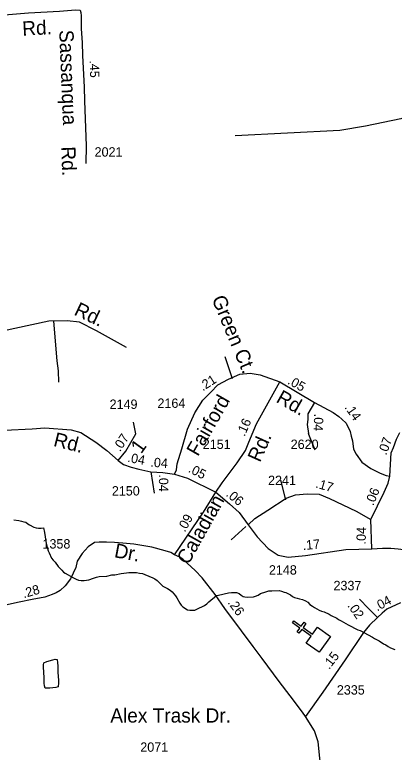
# Model space of a CAD drawing. Extents: x 2290055 to 2389491, y 66597 to 237875.
# Drawn here: x 2326438 to 2328969, y 201202 to 206121 of the extents above; entities that cross this region are included whole.
import ezdxf

# ---------------------------------------------------------------- set-up
doc = ezdxf.new("R2010")
doc.units = 0
for name, color, linetype in [('Exist Cultural Church CELL', 7, 'Continuous'), ('Exist Hydrographic Creek Single Shore', 7, 'Continuous'), ('Exist Hydrographic Pond Under 1500 Sq Ft', 7, 'Continuous'), ('Exist Road Non-System Type 51', 7, 'Continuous'), ('Exist Road Non-System Type 51 Label', 7, 'Continuous'), ('Exist Road Secondary Mileage Hundredths English Label', 7, 'Continuous'), ('Exist Road Secondary Type 51 Attributed', 7, 'Continuous'), ('Exist Road Secondary Type 51 Label', 7, 'Continuous'), ('Exist Road Secondary Type 51 Number Label', 7, 'Continuous')]:
    doc.layers.add(name, color=color, linetype=linetype)

msp = doc.modelspace()

# ---------------------------------------------------------------- linework, layer by layer
at = {"layer": 'Exist Cultural Church CELL'}
msp.add_lwpolyline([(2328381, 201930.9), (2328414.2, 201977.2), (2328352.4, 202021.7), (2328333.7, 201995.7), (2328320.7, 202005), (2328339.4, 202031), (2328290.6, 202066.1), (2328299.9, 202079.1), (2328348.8, 202044), (2328367.4, 202070), (2328380.4, 202060.7), (2328361.7, 202034.7), (2328423.6, 201990.2), (2328457.3, 202037), (2328543.7, 201974.8), (2328467.5, 201868.8)], close=True, dxfattribs=at)
at = {"layer": 'Exist Hydrographic Creek Single Shore'}
for points in [[(2326432.5, 202751.6), (2326466, 202747.5), (2326482.5, 202744.4), (2326499.2, 202738.9), (2326511, 202737), (2326525, 202726.4), (2326535.5, 202719.6), (2326564.5, 202702.9), (2326580.5, 202698.2), (2326596, 202695.8), (2326614, 202696.1), (2326629.2, 202699.1), (2326637, 202667.1), (2326648.7, 202594.8), (2326655.7, 202561), (2326660, 202546.5), (2326667.7, 202532), (2326684.2, 202496.6), (2326694.2, 202482.9), (2326706.7, 202470.1), (2326727.7, 202441.3), (2326737.7, 202429.3), (2326751.7, 202416.4), (2326763.5, 202404.1), (2326774.2, 202396.7), (2326830.5, 202364.7)], [(2326830.5, 202364.7), (2326847, 202356.6), (2326863.5, 202349.6), (2326882, 202348), (2326900.5, 202348.2), (2326932.7, 202351.5), (2326962.5, 202363.9), (2326983.5, 202370.8), (2327001.5, 202374.2), (2327052.5, 202377.5), (2327085.2, 202384.7), (2327106.2, 202386.7), (2327147, 202394), (2327182.7, 202399.2), (2327199, 202400.4), (2327250.7, 202401.2), (2327271, 202396.6), (2327291, 202394.4), (2327306.5, 202388.3), (2327358.5, 202365.5), (2327372.2, 202358.4), (2327388, 202348.6), (2327412.2, 202323.3), (2327426.5, 202310.2), (2327457.5, 202295), (2327474.5, 202283.6), (2327487.2, 202271.5), (2327511.2, 202245.4), (2327520, 202232.2), (2327538, 202195.7), (2327547, 202183), (2327559.5, 202171.9), (2327591, 202152.6), (2327606.5, 202149.9), (2327623.2, 202149.3), (2327639.2, 202150.4), (2327653, 202156.7), (2327670.2, 202166.1), (2327686.7, 202173), (2327703.5, 202182), (2327719.5, 202192.8), (2327731.5, 202204.5), (2327782.5, 202247.5)], [(2327782.5, 202247.5), (2327798, 202250), (2327863, 202265), (2327883, 202267), (2327916.7, 202266.8), (2327934.7, 202260.8), (2327948, 202250.4), (2327960.7, 202242.2), (2327973.5, 202239.5), (2327992, 202237.6), (2328029.5, 202238.8), (2328044, 202243.2), (2328062.2, 202251.1), (2328078, 202260.1), (2328112.5, 202273), (2328133.2, 202278), (2328153.5, 202279.8), (2328202, 202280.1), (2328218, 202277), (2328235, 202269.1), (2328245, 202267.1), (2328277.7, 202252.5), (2328290.5, 202241.8), (2328303.5, 202234.9), (2328321, 202229.5), (2328338.2, 202225.9), (2328358.2, 202220.6), (2328377.2, 202212.3), (2328393.5, 202202.3), (2328407, 202188), (2328424.5, 202176.2), (2328438.2, 202168.6), (2328453.5, 202158), (2328468, 202150.1), (2328484.2, 202144), (2328501, 202139.1), (2328536, 202123.2), (2328549.2, 202113.8), (2328585, 202096.8), (2328597.7, 202087.6), (2328615.5, 202079.1), (2328629.5, 202070.4), (2328662.2, 202052.1), (2328725.7, 202019.8), (2328742.7, 202014.4), (2328794.7, 201985.2)], [(2328794.7, 201985.2), (2328824.5, 201970), (2328838.2, 201961.4), (2328868.2, 201945.9), (2328897.7, 201925.9), (2328913, 201918.3), (2328927.7, 201908.3), (2328943.5, 201899.8), (2328973.5, 201886.7)]]:
    msp.add_lwpolyline(points, dxfattribs=at)
at = {"layer": 'Exist Hydrographic Pond Under 1500 Sq Ft'}
msp.add_lwpolyline([(2326642, 201628.8), (2326637, 201645.5), (2326634.5, 201662.1), (2326634, 201697.7), (2326631.2, 201735.7), (2326630.5, 201770.3), (2326630.5, 201786.3), (2326632.7, 201798.6), (2326651, 201806.9), (2326692.5, 201819), (2326707.7, 201822.2), (2326721, 201820.1), (2326724, 201799.2), (2326725.2, 201778), (2326724.5, 201735), (2326730, 201683.8), (2326730.5, 201665.2), (2326727.2, 201639.2), (2326711.5, 201634.6), (2326692.7, 201632.8), (2326672.5, 201629.7), (2326642, 201628.8)], dxfattribs=at)
at = {"layer": 'Exist Road Non-System Type 51'}
for p, q in [((2328210, 203017.7), (2328242.9, 202886.2)), ((2327980.1, 202707.2), (2327881.5, 202619.5))]:
    msp.add_line(p, q, dxfattribs=at)
for points in [[(2329610.5, 205784.4), (2329526.9, 205715.6), (2329408.7, 205613.3), (2329272.3, 205533.6), (2329140.4, 205467.7), (2329013.1, 205426.7), (2328776.4, 205376.8), (2328605.2, 205348.3), (2327908.7, 205314)], [(2327183.4, 203902.3), (2326982.4, 204013.1), (2326868.8, 204071.4), (2326787.2, 204080.1), (2326664.9, 204077.2), (2325623.4, 203852.2)], [(2326732.3, 203670.1), (2326729.3, 203746), (2326720.7, 203811.7), (2326699, 204078)], [(2327838.8, 203841.1), (2327887.5, 203694.9)], [(2328441.8, 203216.8), (2328400.1, 203321.1), (2328397.3, 203328.1)]]:
    msp.add_lwpolyline(points, dxfattribs=at)
at = {"layer": 'Exist Road Secondary Type 51 Attributed'}
for p, q in [((2327345.7, 203072.7), (2327367.3, 202929.4)), ((2328818.9, 202558.8), (2328813.4, 202755.2))]:
    msp.add_line(p, q, dxfattribs=at)
for points in [[(2325513.1, 206084.5), (2325584.4, 206087), (2325626.4, 206087.6), (2325900.2, 206102.3), (2326044, 206108.8), (2326168, 206114.9), (2326305.8, 206119.4), (2326395.7, 206122.9), (2326529.6, 206133.2), (2326737.4, 206144.9), (2326843.3, 206152.7), (2326873.4, 206151.3), (2326879.6, 206135.3), (2326882.1, 206113.4), (2326881.5, 206027.3), (2326887.2, 205935.3), (2326890.6, 205849.5), (2326900.4, 205637.6), (2326904, 205545.7), (2326915.2, 205247.6), (2326911.3, 205128.8)], [(2327503.5, 203057), (2327515.8, 203086.3), (2327521.2, 203126.9), (2327551.8, 203225.1), (2327589.7, 203356.8), (2327639.3, 203466.9), (2327693.4, 203549.9), (2327745.7, 203604.1), (2327792.6, 203652.8), (2327863.3, 203689.8), (2327938.7, 203724.1), (2328007.2, 203731.3), (2328073.9, 203719.5), (2328205.7, 203672.1)], [(2327780.1, 202936.8), (2327822.1, 202999.1), (2327922.5, 203132.2), (2327977.7, 203213.8), (2328000.2, 203270.3), (2328051.4, 203392.7), (2328205.7, 203672.1)], [(2328205.7, 203672.1), (2328437.8, 203534.5)], [(2328437.8, 203534.5), (2328393.5, 203458.4), (2328391.7, 203422.3), (2328387.2, 203388.1), (2328397.3, 203328.1)], [(2328437.8, 203534.5), (2328560.9, 203468.4), (2328599.6, 203442.2), (2328620, 203422.7), (2328648, 203396.5), (2328674.1, 203341.5), (2328682.2, 203310.8), (2328691.2, 203278.3), (2328697.9, 203224.4), (2328715.6, 203189.9), (2328753.8, 203136.9), (2328813.3, 203094.5), (2328874.7, 203062.9), (2328915.2, 203047.6), (2328939, 203043.2)], [(2327128.1, 203147.5), (2327179.4, 203211.2), (2327245.3, 203325.3), (2327229, 203404.7)], [(2325660.4, 203315.5), (2325999.3, 203331.6), (2326555.2, 203360), (2326637.7, 203365.4), (2326813.5, 203351.9), (2326879.8, 203335.6), (2326978.5, 203270.7), (2327051.4, 203213.9), (2327128.1, 203147.5)], [(2328939, 203043.2), (2328949.3, 203200.3), (2328964.6, 203235.5), (2328983.6, 203289.6), (2329006.1, 203333.8)], [(2327128.1, 203147.5), (2327162.3, 203121.9), (2327214.1, 203103.5), (2327264.6, 203090), (2327345.7, 203072.7)], [(2327345.7, 203072.7), (2327424.7, 203067.2), (2327503.5, 203057)], [(2327503.5, 203057), (2327589.7, 203029.5), (2327780.1, 202936.8)], [(2328813.4, 202755.2), (2328902.4, 202937.3), (2328927.9, 202997.3), (2328939, 203043.2)], [(2327504, 202518.4), (2327695.8, 202804.1), (2327780.1, 202936.8)], [(2327780.1, 202936.8), (2327870.3, 202858.3), (2327933.8, 202800.5), (2327993.8, 202720.1)], [(2327993.8, 202720.1), (2328038.5, 202762), (2328126.1, 202816.8), (2328248.9, 202897.1), (2328311.1, 202920.2), (2328388.2, 202925.6), (2328468, 202922.9), (2328538.3, 202894.4), (2328714.2, 202810.5), (2328813.4, 202755.2)], [(2327993.8, 202720.1), (2328055.2, 202638.7), (2328129, 202561.5), (2328195.4, 202517.3), (2328261.1, 202502.7), (2328377.9, 202513.6), (2328646.5, 202554.7), (2328818.9, 202558.8)], [(2327504, 202518.4), (2327479.2, 202533.6), (2327442.3, 202546), (2327352.8, 202569.4), (2327232, 202590.3), (2327158.1, 202597.7), (2327102.7, 202601.4), (2327049.7, 202603.9), (2327001.6, 202602.7), (2326970.8, 202600.2), (2326927.7, 202571.8), (2326888.2, 202528.7), (2326855, 202475.7), (2326846.3, 202435), (2326809.9, 202359.4), (2326775.1, 202312.4), (2326740.1, 202281.9), (2326714.1, 202265.1), (2326686.7, 202254.4), (2326637.9, 202236.1), (2326554, 202220.9), (2326468, 202204.1), (2326376.5, 202182.7)], [(2328818.9, 202558.8), (2328891.3, 202562.9), (2328945.5, 202564.3), (2328995.2, 202559.8), (2329030.3, 202554.1), (2329182.1, 202519.6), (2329407.4, 202423.9)], [(2328376.2, 201440.1), (2328357, 201469.7), (2328274.5, 201579.4), (2328202.2, 201673.5), (2328088.6, 201827.1), (2328027.6, 201907.6), (2327949.9, 202013), (2327839, 202160), (2327775.3, 202254.4), (2327688.7, 202365.9), (2327641.9, 202415.3), (2327587.7, 202463.3), (2327558.1, 202489.2), (2327538.4, 202502.8), (2327504, 202518.4)], [(2328857, 202100.6), (2328798.3, 202160.9), (2328736.9, 202224.1)], [(2329009.8, 202199.3), (2328919.9, 202155.7), (2328889, 202129.9), (2328857, 202100.6)], [(2328857, 202100.6), (2328803.3, 202049.6), (2328764.8, 202000.4), (2328640.7, 201819.6), (2328491.7, 201602.4), (2328376.2, 201440.1)], [(2328684, 199512.2), (2328661.8, 199649.1), (2328611, 199857.2), (2328583.8, 199939), (2328576.3, 200013.7), (2328556.5, 200058.1), (2328550.3, 200121.6), (2328542.9, 200173.6), (2328531.7, 200210.8), (2328531.7, 200274.1), (2328521.8, 200409.7), (2328519.3, 200511.4), (2328504.5, 200656.2), (2328499.5, 200744.3), (2328495.8, 200923.7), (2328488.4, 201032.8), (2328473, 201161.9), (2328460.7, 201271.4), (2328450, 201305.5), (2328437.1, 201344.8), (2328376.2, 201440.1)]]:
    msp.add_lwpolyline(points, dxfattribs=at)

# ---------------------------------------------------------------- texts
at = {"layer": 'Exist Road Non-System Type 51 Label'}
for s, rotation, p in [('Green Ct.', 292.6664, (2327749.8, 204226.6)), ('Rd.', 334.7188, (2326827.4, 204122.1))]:
    msp.add_text(s, height=95, rotation=rotation, dxfattribs=at).set_placement(p)
at = {"layer": 'Exist Road Secondary Mileage Hundredths English Label'}
for s, rotation, p in [('.45', 271.8549, (2326937.2, 205816)), ('.21', 32.9257, (2327692.2, 203608.8)), ('.05', 330.5193, (2328253.1, 203662.2)), ('.14', 304.8137, (2328635, 203502.1)), ('.16', 65.8711, (2327970.2, 203304.6)), ('.04', 267.342, (2328435.4, 203461.1)), ('.07', 56.842, (2327140.1, 203203)), ('.07', 70.2179, (2328916.4, 203179.9)), ('.04', 349.0414, (2327186.5, 203139.9)), ('.04', 355.5977, (2327341, 203106.9)), ('.05', 332.951, (2327590.3, 203073.8)), ('.04', 269.8099, (2327399.8, 203055.7)), ('.17', 344.0431, (2328440.6, 202968.1)), ('.06', 320.6884, (2327842.2, 202915.2)), ('.06', 67.7457, (2328829.2, 202842.9)), ('.09', 60.8849, (2327572.4, 202666.3)), ('.04', 87.7559, (2328777.7, 202587.4)), ('.17', 5.36, (2328360.7, 202550.5)), ('.28', 16.1854, (2326498.5, 202229.5)), ('.04', 28.6292, (2328854.9, 202141.1)), ('.26', 306.2759, (2327855.4, 202199.6)), ('.02', 304.9644, (2328654, 202179.6)), ('.15', 52.366, (2328535.1, 201751))]:
    msp.add_text(s, height=62.5, rotation=rotation, dxfattribs=at).set_placement(p)
at = {"layer": 'Exist Road Secondary Type 51 Label'}
for s, rotation, p in [('Rd.', 3.0041, (2326490.3, 205981.2)), ('Sassanqua', 272.2705, (2326734.6, 206017.9)), ('Rd.', 272.1554, (2326747.7, 205241)), ('Fairford', 60.2742, (2327660, 203170.4)), ('Rd.', 330.5193, (2328174.7, 203540.9)), ('Rd.', 345.9916, (2326691.3, 203245.8)), ('1', 54.1623, (2327280.9, 203187.8)), ('Rd.', 65.8711, (2328073.4, 203130.9)), ('Caladian', 60.8849, (2327595.8, 202447.3)), ('Dr.', 349.4108, (2327097.3, 202503.7))]:
    msp.add_text(s, height=95, rotation=rotation, dxfattribs=at).set_placement(p)
msp.add_text('Alex Trask Dr.', height=95, dxfattribs=at).set_placement((2327075.4, 201400.3))
at = {"layer": 'Exist Road Secondary Type 51 Number Label'}
for s, p in [('2021', (2326970.5, 205174.8)), ('2149', (2327070.7, 203492.2)), ('2164', (2327389.9, 203499.1)), ('2151', (2327692, 203225.5)), ('2620', (2328278.3, 203225)), ('2241', (2328127.4, 202984.5)), ('2150', (2327085.8, 202914.5)), ('1358', (2326623.1, 202561)), ('2148', (2328133.2, 202387.1)), ('2337', (2328563.9, 202282.9)), ('2335', (2328586.3, 201587.1)), ('2071', (2327275.3, 201205.5))]:
    msp.add_text(s, height=62.5, dxfattribs=at).set_placement(p)

doc.saveas('drawing.dxf')
